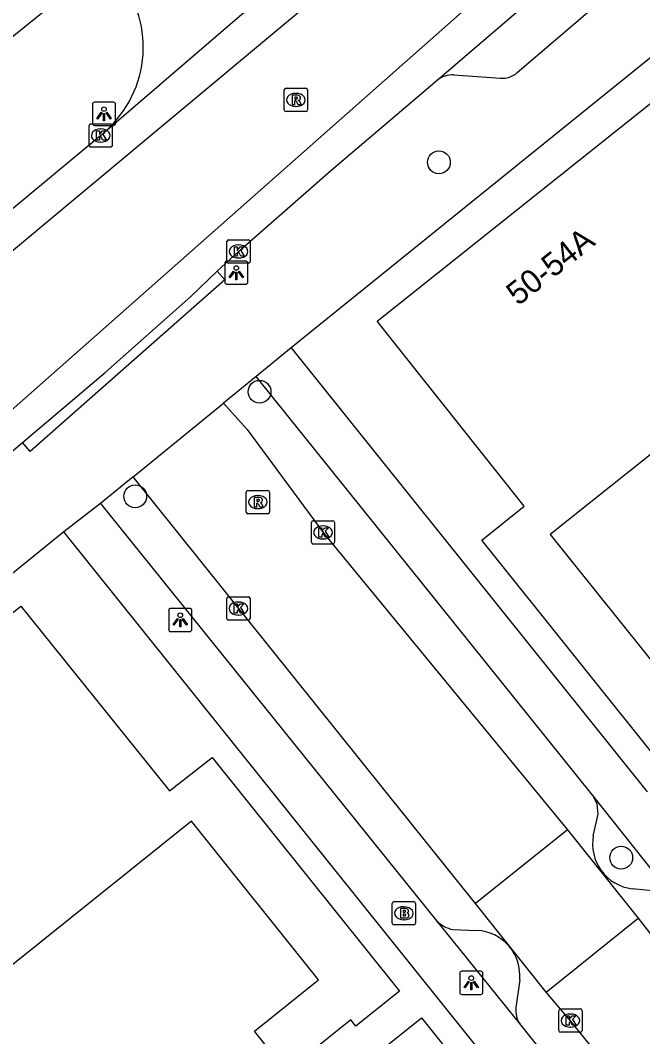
# Model space of a CAD drawing. Extents: x 161771 to 163125, y 382479 to 383177.
# Drawn here: x 162068.99 to 162095.73, y 382952.82 to 382996.5 of the extents above; entities that cross this region are included whole.
import ezdxf

# ---------------------------------------------------------------- set-up
doc = ezdxf.new("R2010")
doc.units = 0
for name, color, linetype in [('IMGEO_Boom', 7, 'Continuous'), ('IMGEO_Brandkraan', 7, 'Continuous'), ('IMGEO_Kolk', 7, 'Continuous'), ('IMGEO_Lichtpunt', 7, 'Continuous'), ('IMGEO_Pand', 7, 'Continuous'), ('IMGEO_Pand_nummerreeks', 7, 'Continuous'), ('IMGEO_Parkeervlak_open', 7, 'Continuous'), ('IMGEO_Rijbaan_lokaal_gesloten', 7, 'Continuous'), ('IMGEO_Rijbaan_lokaal_open', 7, 'Continuous'), ('IMGEO_Rioolput', 7, 'Continuous'), ('IMGEO_Voetpad_open', 7, 'Continuous')]:
    doc.layers.add(name, color=color, linetype=linetype)

msp = doc.modelspace()

# ---------------------------------------------------------------- linework, layer by layer
at = {"layer": 'IMGEO_Boom'}
for centre in [(162086.979, 382990.401), (162079.271, 382980.54), (162073.928, 382976.043), (162094.811, 382960.51)]:
    msp.add_circle(centre, 0.489, dxfattribs=at)
at = {"layer": 'IMGEO_Brandkraan'}
for p, q in [((162084.974, 382957.694), (162084.974, 382958.546)), ((162085.049, 382958.62), (162085.901, 382958.62)), ((162085.462, 382958.4), (162085.487, 382958.4)), ((162085.975, 382958.546), (162085.975, 382957.694)), ((162085.485, 382957.84), (162085.46, 382957.84)), ((162085.901, 382957.62), (162085.049, 382957.62))]:
    msp.add_line(p, q, dxfattribs=at)
for points in [[(162084.974, 382957.694), (162084.974, 382958.546)], [(162085.049, 382958.62), (162085.901, 382958.62)], [(162085.322, 382958.32), (162085.322, 382957.92), (162085.535, 382957.92)], [(162085.553, 382958.32), (162085.322, 382958.32)], [(162085.975, 382958.546), (162085.975, 382957.694)], [(162085.501, 382958.239), (162085.447, 382958.239), (162085.447, 382958.163)], [(162085.447, 382958.163), (162085.5, 382958.163)], [(162085.509, 382958.087), (162085.447, 382958.087), (162085.447, 382958.006)], [(162085.447, 382958.006), (162085.509, 382958.006)], [(162085.901, 382957.62), (162085.049, 382957.62)]]:
    msp.add_lwpolyline(points, dxfattribs=at)
for centre, radius, start, end in [((162085.051, 382958.544), 0.0765, 91.552, 178.448), ((162085.051, 382958.544), 0.0765, 91.552, 178.448), ((162085.557, 382958.175), 0.145, 59.4692, 91.5367), ((162085.582, 382958.222), 0.0922, 285.5137, 58.1501), ((162085.899, 382958.544), 0.0765, 1.552, 88.448), ((162085.899, 382958.544), 0.0765, 1.552, 88.448), ((162085.502, 382958.201), 0.0379, 267.8285, 90.9355), ((162085.51, 382958.046), 0.0404, 269.8759, 90.5077), ((162085.541, 382958.171), 0.251, 268.6676, 293.5347), ((162085.587, 382958.03), 0.105, 301.3115, 78.989), ((162085.051, 382957.696), 0.0765, 181.552, 268.448), ((162085.051, 382957.696), 0.0765, 181.552, 268.448), ((162085.899, 382957.696), 0.0765, 271.552, 358.448), ((162085.899, 382957.696), 0.0765, 271.552, 358.448)]:
    msp.add_arc(centre, radius, start, end, dxfattribs=at)
for centre, major_axis, ratio, start_param, end_param in [((162085.461, 382958.12), (-0.387, 0.002), 0.722429, 4.712389, 7.853982), ((162085.486, 382958.12), (-0.39, 0.002), 0.717154, 1.570796, 4.712389)]:
    msp.add_ellipse(centre, major_axis=major_axis, ratio=ratio, start_param=start_param, end_param=end_param, dxfattribs=at)
at = {"layer": 'IMGEO_Kolk'}
for p, q in [((162071.945, 382991.127), (162071.945, 382991.979)), ((162072.02, 382992.053), (162072.872, 382992.053)), ((162072.946, 382991.979), (162072.946, 382991.127)), ((162072.433, 382991.833), (162072.458, 382991.833)), ((162072.872, 382991.053), (162072.02, 382991.053)), ((162072.456, 382991.273), (162072.431, 382991.273)), ((162077.869, 382986.142), (162077.869, 382986.994)), ((162077.944, 382987.068), (162078.796, 382987.068)), ((162078.357, 382986.848), (162078.382, 382986.848)), ((162078.87, 382986.994), (162078.87, 382986.142)), ((162078.38, 382986.288), (162078.355, 382986.288)), ((162078.796, 382986.068), (162077.944, 382986.068)), ((162081.497, 382974.066), (162081.497, 382974.918)), ((162081.572, 382974.992), (162082.424, 382974.992)), ((162082.498, 382974.918), (162082.498, 382974.066)), ((162081.985, 382974.772), (162082.01, 382974.772)), ((162082.424, 382973.992), (162081.572, 382973.992)), ((162082.008, 382974.212), (162081.983, 382974.212)), ((162077.863, 382970.794), (162077.863, 382971.646)), ((162077.938, 382971.72), (162078.79, 382971.72)), ((162078.351, 382971.5), (162078.376, 382971.5)), ((162078.864, 382971.646), (162078.864, 382970.794)), ((162078.374, 382970.94), (162078.349, 382970.94)), ((162078.79, 382970.72), (162077.938, 382970.72)), ((162092.128, 382953.082), (162092.128, 382953.934)), ((162092.203, 382954.008), (162093.055, 382954.008)), ((162093.129, 382953.934), (162093.129, 382953.082)), ((162092.616, 382953.788), (162092.641, 382953.788)), ((162093.055, 382953.008), (162092.203, 382953.008)), ((162092.639, 382953.228), (162092.614, 382953.228))]:
    msp.add_line(p, q, dxfattribs=at)
for points in [[(162071.945, 382991.127), (162071.945, 382991.979)], [(162072.02, 382992.053), (162072.872, 382992.053)], [(162072.946, 382991.979), (162072.946, 382991.127)], [(162072.266, 382991.753), (162072.389, 382991.753), (162072.389, 382991.602), (162072.519, 382991.753), (162072.683, 382991.753), (162072.537, 382991.602), (162072.69, 382991.353), (162072.538, 382991.353), (162072.453, 382991.517), (162072.389, 382991.45), (162072.389, 382991.353), (162072.266, 382991.353), (162072.266, 382991.753)], [(162072.872, 382991.053), (162072.02, 382991.053)], [(162077.869, 382986.142), (162077.869, 382986.994)], [(162077.944, 382987.068), (162078.796, 382987.068)], [(162078.19, 382986.768), (162078.313, 382986.768), (162078.313, 382986.617), (162078.443, 382986.768), (162078.607, 382986.768), (162078.461, 382986.617), (162078.614, 382986.368), (162078.462, 382986.368), (162078.377, 382986.532), (162078.313, 382986.465), (162078.313, 382986.368), (162078.19, 382986.368), (162078.19, 382986.768)], [(162078.87, 382986.994), (162078.87, 382986.142)], [(162078.796, 382986.068), (162077.944, 382986.068)], [(162081.497, 382974.066), (162081.497, 382974.918)], [(162081.572, 382974.992), (162082.424, 382974.992)], [(162082.498, 382974.918), (162082.498, 382974.066)], [(162081.818, 382974.692), (162081.941, 382974.692), (162081.941, 382974.541), (162082.071, 382974.692), (162082.235, 382974.692), (162082.089, 382974.541), (162082.242, 382974.292), (162082.09, 382974.292), (162082.005, 382974.456), (162081.941, 382974.389), (162081.941, 382974.292), (162081.818, 382974.292), (162081.818, 382974.692)], [(162082.424, 382973.992), (162081.572, 382973.992)], [(162077.863, 382970.794), (162077.863, 382971.646)], [(162077.938, 382971.72), (162078.79, 382971.72)], [(162078.184, 382971.42), (162078.307, 382971.42), (162078.307, 382971.269), (162078.437, 382971.42), (162078.601, 382971.42), (162078.455, 382971.269), (162078.608, 382971.02), (162078.456, 382971.02), (162078.371, 382971.184), (162078.307, 382971.117), (162078.307, 382971.02), (162078.184, 382971.02), (162078.184, 382971.42)], [(162078.864, 382971.646), (162078.864, 382970.794)], [(162078.79, 382970.72), (162077.938, 382970.72)], [(162092.128, 382953.082), (162092.128, 382953.934)], [(162092.203, 382954.008), (162093.055, 382954.008)], [(162093.129, 382953.934), (162093.129, 382953.082)], [(162092.449, 382953.708), (162092.572, 382953.708), (162092.572, 382953.557), (162092.702, 382953.708), (162092.866, 382953.708), (162092.72, 382953.557), (162092.873, 382953.308), (162092.721, 382953.308), (162092.636, 382953.472), (162092.572, 382953.405), (162092.572, 382953.308), (162092.449, 382953.308), (162092.449, 382953.708)], [(162093.055, 382953.008), (162092.203, 382953.008)]]:
    msp.add_lwpolyline(points, dxfattribs=at)
for centre, start, end in [((162072.022, 382991.977), 91.552, 178.448), ((162072.022, 382991.977), 91.552, 178.448), ((162072.87, 382991.977), 1.552, 88.448), ((162072.87, 382991.977), 1.552, 88.448), ((162072.022, 382991.129), 181.552, 268.448), ((162072.022, 382991.129), 181.552, 268.448), ((162072.87, 382991.129), 271.552, 358.448), ((162072.87, 382991.129), 271.552, 358.448), ((162077.946, 382986.992), 91.552, 178.448), ((162077.946, 382986.992), 91.552, 178.448), ((162078.794, 382986.992), 1.552, 88.448), ((162078.794, 382986.992), 1.552, 88.448), ((162077.946, 382986.144), 181.552, 268.448), ((162077.946, 382986.144), 181.552, 268.448), ((162078.794, 382986.144), 271.552, 358.448), ((162078.794, 382986.144), 271.552, 358.448), ((162081.574, 382974.916), 91.552, 178.448), ((162081.574, 382974.916), 91.552, 178.448), ((162082.422, 382974.916), 1.552, 88.448), ((162082.422, 382974.916), 1.552, 88.448), ((162081.574, 382974.068), 181.552, 268.448), ((162081.574, 382974.068), 181.552, 268.448), ((162082.422, 382974.068), 271.552, 358.448), ((162082.422, 382974.068), 271.552, 358.448), ((162077.94, 382971.644), 91.552, 178.448), ((162077.94, 382971.644), 91.552, 178.448), ((162078.788, 382971.644), 1.552, 88.448), ((162078.788, 382971.644), 1.552, 88.448), ((162077.94, 382970.796), 181.552, 268.448), ((162077.94, 382970.796), 181.552, 268.448), ((162078.788, 382970.796), 271.552, 358.448), ((162078.788, 382970.796), 271.552, 358.448), ((162092.205, 382953.932), 91.552, 178.448), ((162092.205, 382953.932), 91.552, 178.448), ((162093.053, 382953.932), 1.552, 88.448), ((162093.053, 382953.932), 1.552, 88.448), ((162092.205, 382953.084), 181.552, 268.448), ((162092.205, 382953.084), 181.552, 268.448), ((162093.053, 382953.084), 271.552, 358.448), ((162093.053, 382953.084), 271.552, 358.448)]:
    msp.add_arc(centre, 0.0765, start, end, dxfattribs=at)
for centre, major_axis, ratio, start_param, end_param in [((162072.432, 382991.553), (-0.387, 0.002), 0.722429, 4.712389, 7.853982), ((162072.457, 382991.553), (-0.39, 0.002), 0.717154, 1.570796, 4.712389), ((162078.356, 382986.568), (-0.387, 0.002), 0.722429, 4.712389, 7.853982), ((162078.381, 382986.568), (-0.39, 0.002), 0.717154, 1.570796, 4.712389), ((162081.984, 382974.492), (-0.387, 0.002), 0.722429, 4.712389, 7.853982), ((162082.009, 382974.492), (-0.39, 0.002), 0.717154, 1.570796, 4.712389), ((162078.35, 382971.22), (-0.387, 0.002), 0.722429, 4.712389, 7.853982), ((162078.375, 382971.22), (-0.39, 0.002), 0.717154, 1.570796, 4.712389), ((162092.615, 382953.508), (-0.387, 0.002), 0.722429, 4.712389, 7.853982), ((162092.64, 382953.508), (-0.39, 0.002), 0.717154, 1.570796, 4.712389)]:
    msp.add_ellipse(centre, major_axis=major_axis, ratio=ratio, start_param=start_param, end_param=end_param, dxfattribs=at)
at = {"layer": 'IMGEO_Lichtpunt'}
for p, q in [((162072.09, 382992.886), (162072.09, 382992.079)), ((162072.09, 382992.886), (162072.09, 382992.079)), ((162072.992, 382992.981), (162072.184, 382992.981)), ((162072.992, 382992.981), (162072.184, 382992.981)), ((162073.086, 382992.079), (162073.086, 382992.886)), ((162073.086, 382992.079), (162073.086, 382992.886)), ((162072.184, 382991.985), (162072.992, 382991.985)), ((162072.184, 382991.985), (162072.992, 382991.985)), ((162077.775, 382986.06), (162077.775, 382985.253)), ((162077.775, 382986.06), (162077.775, 382985.253)), ((162078.677, 382986.155), (162077.869, 382986.155)), ((162078.677, 382986.155), (162077.869, 382986.155)), ((162078.771, 382985.253), (162078.771, 382986.06)), ((162078.771, 382985.253), (162078.771, 382986.06)), ((162077.869, 382985.159), (162078.677, 382985.159)), ((162077.869, 382985.159), (162078.677, 382985.159)), ((162075.367, 382971.133), (162075.367, 382970.326)), ((162075.367, 382971.133), (162075.367, 382970.326)), ((162076.269, 382971.228), (162075.461, 382971.228)), ((162076.269, 382971.228), (162075.461, 382971.228)), ((162076.363, 382970.326), (162076.363, 382971.133)), ((162076.363, 382970.326), (162076.363, 382971.133)), ((162075.461, 382970.232), (162076.269, 382970.232)), ((162075.461, 382970.232), (162076.269, 382970.232)), ((162088.772, 382955.631), (162087.964, 382955.631)), ((162088.772, 382955.631), (162087.964, 382955.631)), ((162087.87, 382955.536), (162087.87, 382954.729)), ((162087.87, 382955.536), (162087.87, 382954.729)), ((162088.866, 382954.729), (162088.866, 382955.536)), ((162088.866, 382954.729), (162088.866, 382955.536)), ((162087.964, 382954.635), (162088.772, 382954.635)), ((162087.964, 382954.635), (162088.772, 382954.635))]:
    msp.add_line(p, q, dxfattribs=at)
for points in [[(162072.464, 382992.55), (162072.503, 382992.522), (162072.315, 382992.26), (162072.277, 382992.287), (162072.464, 382992.55)], [(162072.566, 382992.502), (162072.613, 382992.502), (162072.613, 382992.18), (162072.566, 382992.18), (162072.566, 382992.502)], [(162072.676, 382992.522), (162072.714, 382992.549), (162072.901, 382992.287), (162072.862, 382992.259), (162072.676, 382992.522)], [(162078.149, 382985.724), (162078.188, 382985.696), (162078, 382985.434), (162077.962, 382985.461), (162078.149, 382985.724)], [(162078.251, 382985.676), (162078.298, 382985.676), (162078.298, 382985.354), (162078.251, 382985.354), (162078.251, 382985.676)], [(162078.361, 382985.696), (162078.399, 382985.723), (162078.586, 382985.461), (162078.547, 382985.433), (162078.361, 382985.696)], [(162075.741, 382970.797), (162075.78, 382970.769), (162075.592, 382970.507), (162075.554, 382970.534), (162075.741, 382970.797)], [(162075.843, 382970.749), (162075.89, 382970.749), (162075.89, 382970.427), (162075.843, 382970.427), (162075.843, 382970.749)], [(162075.953, 382970.769), (162075.991, 382970.796), (162076.178, 382970.534), (162076.139, 382970.506), (162075.953, 382970.769)], [(162088.244, 382955.2), (162088.283, 382955.172), (162088.095, 382954.91), (162088.057, 382954.937), (162088.244, 382955.2)], [(162088.456, 382955.172), (162088.494, 382955.199), (162088.681, 382954.937), (162088.642, 382954.909), (162088.456, 382955.172)], [(162088.346, 382955.152), (162088.393, 382955.152), (162088.393, 382954.83), (162088.346, 382954.83), (162088.346, 382955.152)]]:
    msp.add_lwpolyline(points, dxfattribs=at)
for centre in [(162072.589, 382992.684), (162078.274, 382985.858), (162075.866, 382970.931), (162088.369, 382955.334)]:
    msp.add_circle(centre, 0.0994, dxfattribs=at)
for centre, start, end in [((162072.184, 382992.886), 90, 180), ((162072.184, 382992.886), 90, 180), ((162072.992, 382992.886), 0, 90), ((162072.992, 382992.886), 0, 90), ((162072.184, 382992.079), 180, 270), ((162072.184, 382992.079), 180, 270), ((162072.992, 382992.079), 270, 0), ((162072.992, 382992.079), 270, 360), ((162077.869, 382986.06), 90, 180), ((162077.869, 382986.06), 90, 180), ((162078.677, 382986.06), 0, 90), ((162078.677, 382986.06), 0, 90), ((162077.869, 382985.253), 180, 270), ((162077.869, 382985.253), 180, 270), ((162078.677, 382985.253), 270, 0), ((162078.677, 382985.253), 270, 360), ((162075.461, 382971.133), 90, 180), ((162075.461, 382971.133), 90, 180), ((162076.269, 382971.133), 0, 90), ((162076.269, 382971.133), 0, 90), ((162075.461, 382970.326), 180, 270), ((162075.461, 382970.326), 180, 270), ((162076.269, 382970.326), 270, 0), ((162076.269, 382970.326), 270, 360), ((162087.964, 382955.536), 90, 180), ((162087.964, 382955.536), 90, 180), ((162088.772, 382955.536), 0, 90), ((162088.772, 382955.536), 0, 90), ((162087.964, 382954.729), 180, 270), ((162087.964, 382954.729), 180, 270), ((162088.772, 382954.729), 270, 0), ((162088.772, 382954.729), 270, 360)]:
    msp.add_arc(centre, 0.0946, start, end, dxfattribs=at)
at = {"layer": 'IMGEO_Pand'}
for points in [[(162096.871, 382964.097), (162088.827, 382974.155), (162090.635, 382975.623), (162084.33, 382983.572), (162097.358, 382993.964), (162100.476, 382990.055), (162104.717, 382984.74), (162091.764, 382974.407), (162098.785, 382965.628)], [(162063.369, 382951.682), (162059.119, 382956.991), (162055.994, 382960.894), (162069.015, 382971.317), (162075.405, 382963.383), (162077.238, 382964.822), (162085.29, 382954.768), (162083.409, 382953.262), (162083.189, 382953.537), (162080.427, 382951.325), (162079.049, 382953.047), (162081.811, 382955.258), (162076.352, 382962.074), (162063.369, 382951.682)], [(162083.077, 382944.088), (162079.659, 382948.364), (162082.33, 382950.499), (162086.235, 382953.621), (162089.653, 382949.347)]]:
    msp.add_lwpolyline(points, dxfattribs=at)
at = {"layer": 'IMGEO_Parkeervlak_open'}
for points in [[(162093.61, 382961.455), (162093.815, 382962.38), (162093.77, 382962.818), (162093.596, 382963.187)], [(162096.452, 382959.053), (162095.274, 382959.172)], [(162087.578, 382957.417), (162088.604, 382957.38)], [(162090.448, 382955.258), (162090.289, 382954.075)]]:
    msp.add_lwpolyline(points, dxfattribs=at)
for centre, radius, start, end in [((162095.524, 382961.102), 1.946, 169.5535, 262.6205), ((162087.898, 382958.851), 1.469, 226.3978, 257.4057), ((162088.521, 382955.446), 1.936, 354.4425, 87.5382), ((162091.276, 382953.931), 0.997, 171.7167, 217.1495)]:
    msp.add_arc(centre, radius, start, end, dxfattribs=at)
at = {"layer": 'IMGEO_Rijbaan_lokaal_gesloten'}
for points in [[(162157.47, 383063.478), (162155.349, 383059.528), (162142.919, 383048.007), (162116.302, 383026.353), (162047.566, 382968.998), (162025.43, 382950.879), (161998, 382928.746), (161992.488, 382924.359), (161988.947, 382921.944), (161983.958, 382918.885), (161979.294, 382916.006)], [(162164.197, 383062.015), (162160.98, 383057.918), (162135.752, 383036.849), (162098.092, 383005.831), (162064.893, 382976.459), (162028.312, 382947.355), (161996.833, 382921.662), (161989.309, 382915.625), (161975.267, 382904.355), (161969.513, 382899.968), (161964.685, 382896.828), (161958.891, 382892.441), (161953.057, 382887.933), (161929.84, 382869.578), (161924.324, 382865.246), (161911.803, 382855.192)], [(162086.904, 382993.929), (162093.981, 383000), (162097.279, 383002.829), (162103.817, 383008.4), (162112.347, 383015.36), (162119.333, 383021.026)], [(162072.619, 382991.712), (162082.268, 383000), (162082.922, 383000.604)], [(162077.456, 382985.725), (162078.369, 382986.568), (162082.324, 382990.038), (162086.904, 382993.929)], [(162072.619, 382991.712), (162072.447, 382991.552), (162052.085, 382974.632), (162039.559, 382964.378)], [(162069.091, 382978.352), (162072.643, 382981.366), (162076.322, 382984.637), (162077.456, 382985.725)], [(162066.097, 382975.842), (162069.091, 382978.352)]]:
    msp.add_lwpolyline(points, dxfattribs=at)
at = {"layer": 'IMGEO_Rijbaan_lokaal_open'}
for points in [[(162073.842, 382976.876), (162077.729, 382980.054)], [(162077.729, 382980.054), (162078.737, 382978.916), (162082.043, 382974.428), (162092.505, 382961.71)], [(162088.546, 382958.539), (162073.842, 382976.876)], [(162092.505, 382961.71), (162088.546, 382958.539)], [(162092.505, 382961.71), (162095.538, 382957.905)], [(162091.583, 382954.731), (162088.546, 382958.539)], [(162091.583, 382954.731), (162095.538, 382957.905)], [(162095.538, 382957.905), (162096.482, 382956.694), (162109.857, 382939.975), (162119.562, 382927.825)], [(162115.63, 382924.69), (162105.843, 382937.034), (162092.723, 382953.402), (162091.583, 382954.731)]]:
    msp.add_lwpolyline(points, dxfattribs=at)
msp.add_arc((162069.455, 382995.348), 4.82, 311.033, 41.6736, dxfattribs=at)
at = {"layer": 'IMGEO_Rioolput'}
for p, q in [((162080.333, 382992.658), (162080.333, 382993.51)), ((162080.408, 382993.584), (162081.26, 382993.584)), ((162080.821, 382993.364), (162080.846, 382993.364)), ((162081.334, 382993.51), (162081.334, 382992.658)), ((162080.844, 382992.804), (162080.819, 382992.804)), ((162081.26, 382992.584), (162080.408, 382992.584)), ((162078.699, 382975.368), (162078.699, 382976.22)), ((162078.774, 382976.294), (162079.626, 382976.294)), ((162079.7, 382976.22), (162079.7, 382975.368)), ((162079.187, 382976.074), (162079.212, 382976.074)), ((162079.626, 382975.294), (162078.774, 382975.294)), ((162079.21, 382975.514), (162079.185, 382975.514))]:
    msp.add_line(p, q, dxfattribs=at)
for points in [[(162080.333, 382992.658), (162080.333, 382993.51)], [(162080.408, 382993.584), (162081.26, 382993.584)], [(162080.922, 382993.282), (162080.67, 382993.284), (162080.67, 382992.884)], [(162080.848, 382993.203), (162080.794, 382993.203), (162080.794, 382993.122)], [(162081.334, 382993.51), (162081.334, 382992.658)], [(162080.67, 382992.884), (162080.794, 382992.884), (162080.794, 382993.046), (162080.805, 382993.046)], [(162080.794, 382993.122), (162080.846, 382993.122)], [(162080.852, 382993.017), (162080.923, 382992.884), (162081.063, 382992.884), (162080.998, 382993.01)], [(162081.26, 382992.584), (162080.408, 382992.584)], [(162078.699, 382975.368), (162078.699, 382976.22)], [(162078.774, 382976.294), (162079.626, 382976.294)], [(162079.7, 382976.22), (162079.7, 382975.368)], [(162079.288, 382975.992), (162079.036, 382975.994), (162079.036, 382975.594)], [(162079.036, 382975.594), (162079.16, 382975.594), (162079.16, 382975.756), (162079.171, 382975.756)], [(162079.214, 382975.913), (162079.16, 382975.913), (162079.16, 382975.832)], [(162079.16, 382975.832), (162079.212, 382975.832)], [(162079.218, 382975.727), (162079.289, 382975.594), (162079.429, 382975.594), (162079.364, 382975.72)], [(162079.626, 382975.294), (162078.774, 382975.294)]]:
    msp.add_lwpolyline(points, dxfattribs=at)
for centre, radius, start, end in [((162080.41, 382993.508), 0.0765, 91.552, 178.448), ((162080.41, 382993.508), 0.0765, 91.552, 178.448), ((162080.854, 382993.107), 0.0964, 77.0061, 93.1865), ((162080.868, 382993.164), 0.0378, 276.6634, 79.6772), ((162080.921, 382993.172), 0.109, 350.3612, 89.416), ((162081.258, 382993.508), 0.0765, 1.552, 88.448), ((162081.258, 382993.508), 0.0765, 1.552, 88.448), ((162080.804, 382992.993), 0.0533, 26.0293, 88.6989), ((162080.83, 382993.311), 0.19, 274.7715, 282.9687), ((162080.919, 382993.172), 0.112, 277.5842, 350.9817), ((162080.903, 382992.957), 0.108, 29.5134, 73.7905), ((162080.41, 382992.66), 0.0765, 181.552, 268.448), ((162080.41, 382992.66), 0.0765, 181.552, 268.448), ((162081.258, 382992.66), 0.0765, 271.552, 358.448), ((162081.258, 382992.66), 0.0765, 271.552, 358.448), ((162078.776, 382976.218), 0.0765, 91.552, 178.448), ((162078.776, 382976.218), 0.0765, 91.552, 178.448), ((162079.624, 382976.218), 0.0765, 1.552, 88.448), ((162079.624, 382976.218), 0.0765, 1.552, 88.448), ((162079.17, 382975.703), 0.0533, 26.0293, 88.6989), ((162079.196, 382976.021), 0.19, 274.7715, 282.9687), ((162079.22, 382975.817), 0.0964, 77.0061, 93.1865), ((162079.234, 382975.874), 0.0378, 276.6634, 79.6772), ((162079.287, 382975.882), 0.109, 350.3612, 89.416), ((162079.285, 382975.882), 0.112, 277.5842, 350.9817), ((162079.269, 382975.667), 0.108, 29.5134, 73.7905), ((162078.776, 382975.37), 0.0765, 181.552, 268.448), ((162078.776, 382975.37), 0.0765, 181.552, 268.448), ((162079.624, 382975.37), 0.0765, 271.552, 358.448), ((162079.624, 382975.37), 0.0765, 271.552, 358.448)]:
    msp.add_arc(centre, radius, start, end, dxfattribs=at)
for centre, major_axis, ratio, start_param, end_param in [((162080.82, 382993.084), (-0.387, 0.002), 0.722429, 4.712389, 7.853982), ((162080.845, 382993.084), (-0.39, 0.002), 0.717154, 1.570796, 4.712389), ((162079.186, 382975.794), (-0.387, 0.002), 0.722429, 4.712389, 7.853982), ((162079.211, 382975.794), (-0.39, 0.002), 0.717154, 1.570796, 4.712389)]:
    msp.add_ellipse(centre, major_axis=major_axis, ratio=ratio, start_param=start_param, end_param=end_param, dxfattribs=at)
at = {"layer": 'IMGEO_Voetpad_open'}
for points in [[(162090.342, 382994.255), (162097.057, 383000), (162104.774, 383006.603), (162118.517, 383017.797)], [(162068.408, 383001.095), (162069.245, 383000), (162071.005, 382997.699), (162052.963, 382983.141), (162050.138, 382980.891), (162045.2, 382976.96), (162020.411, 382957.018), (162000, 382940.599), (161984.99, 382928.524)], [(162100.542, 382997.568), (162098.674, 382996.017), (162098.178, 382996.592), (162097.654, 382996.188), (162080.629, 382982.426)], [(162087.617, 382994.158), (162089.624, 382994.018)], [(162077.456, 382985.725), (162077.786, 382985.35), (162069.421, 382977.977), (162069.091, 382978.352)], [(162080.629, 382982.426), (162079.124, 382981.195)], [(162080.629, 382982.426), (162095.925, 382963.339)], [(162079.124, 382981.195), (162077.729, 382980.054)], [(162093.596, 382963.187), (162079.124, 382981.195)], [(162073.842, 382976.876), (162072.439, 382975.73)], [(162072.439, 382975.73), (162070.869, 382974.514)], [(162072.439, 382975.73), (162086.885, 382957.787)], [(162070.869, 382974.514), (162054.165, 382960.981), (162055.172, 382959.438)], [(162133.454, 382896.443), (162070.869, 382974.514)], [(162097.145, 382958.713), (162093.596, 382963.187)], [(162086.885, 382957.787), (162090.481, 382953.329)], [(162090.481, 382953.329), (162093.588, 382949.417)]]:
    msp.add_lwpolyline(points, dxfattribs=at)
for centre, radius, start, end in [((162087.583, 382993.04), 1.119, 88.2532, 127.3585), ((162089.702, 382994.989), 0.974, 265.4263, 311.1081)]:
    msp.add_arc(centre, radius, start, end, dxfattribs=at)

# ---------------------------------------------------------------- texts
at = {"layer": 'IMGEO_Pand_nummerreeks'}
msp.add_text('50-54A', height=1, rotation=38.5782, dxfattribs=at).set_placement((162090.382, 382984.204))

doc.saveas('drawing.dxf')
